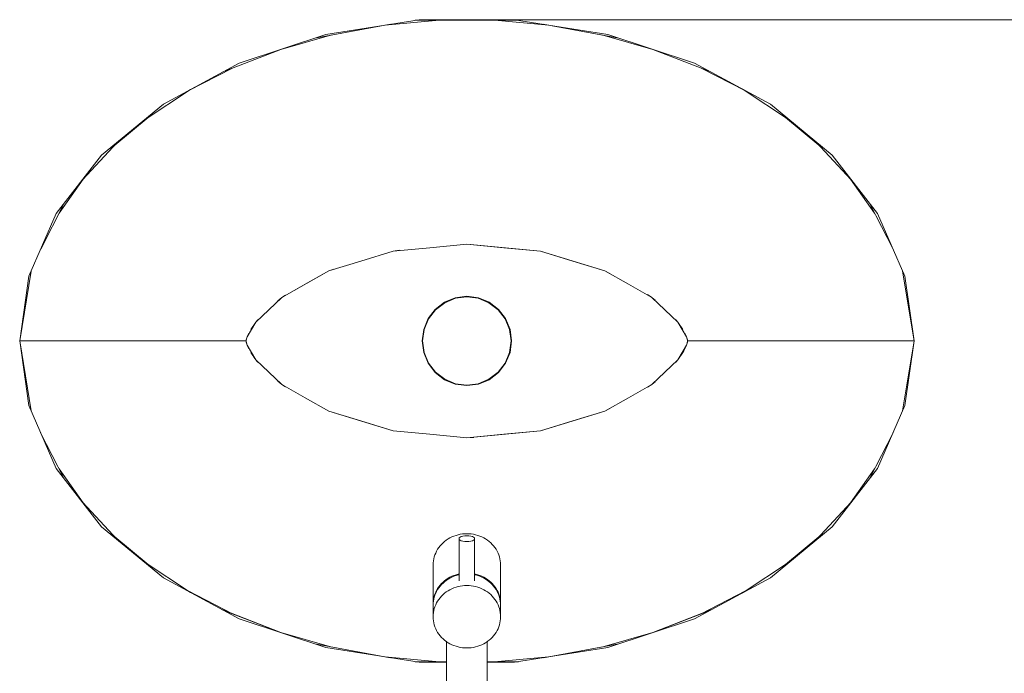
# Model space of a CAD drawing. Header units: millimetres. Extents: x 2 to 902, y -447 to 199.
# Tile 968 of 1056: x 50.653 to 51.646, y 181.19 to 181.849. Entities that reach past the tile are written whole.
import ezdxf

# ---------------------------------------------------------------- set-up
doc = ezdxf.new("R2010")
doc.units = ezdxf.units.MM
doc.header["$MEASUREMENT"] = 0
doc.layers.add('IFC-Elemento de mobília-Contorno', color=152, linetype='Continuous', lineweight=5)
doc.layers.add('IFC-Elemento terminal-Contorno', color=253, linetype='Continuous', lineweight=5)

msp = doc.modelspace()

# ---------------------------------------------------------------- linework, layer by layer
at = {"layer": 'IFC-Elemento de mobília-Contorno', "color": 7, "lineweight": 5}
for p, q in [((50.96159, 181.8346), (51.05563, 181.8495)), ((50.96159, 181.8346), (51.05563, 181.8495)), ((51.05563, 181.8495), (51.15195, 181.8495)), ((51.05563, 181.8495), (51.15195, 181.8495)), ((51.15195, 181.8495), (51.24599, 181.8346)), ((51.15195, 181.8495), (52.44195, 181.8495)), ((51.15195, 181.8495), (51.24599, 181.8346)), ((50.87427, 181.80564), (50.96159, 181.8346)), ((50.87427, 181.80564), (50.96159, 181.8346)), ((51.24599, 181.8346), (51.33331, 181.80564)), ((51.24599, 181.8346), (51.33331, 181.80564)), ((50.79773, 181.76421), (50.87427, 181.80564)), ((50.79773, 181.76421), (50.87427, 181.80564)), ((51.33331, 181.80564), (51.40985, 181.76421)), ((51.33331, 181.80564), (51.40985, 181.76421)), ((50.73539, 181.71264), (50.79773, 181.76421)), ((50.73539, 181.71264), (50.79773, 181.76421)), ((51.40985, 181.76421), (51.47219, 181.71264)), ((51.40985, 181.76421), (51.47219, 181.71264)), ((50.68973, 181.65374), (50.73539, 181.71264)), ((50.68973, 181.65374), (50.73539, 181.71264)), ((51.47219, 181.71264), (51.51786, 181.65374)), ((51.47219, 181.71264), (51.51786, 181.65374)), ((50.6621, 181.59046), (50.68973, 181.65374)), ((50.6621, 181.59046), (50.68973, 181.65374)), ((51.51786, 181.65374), (51.54547, 181.59046)), ((51.51786, 181.65374), (51.54547, 181.59046)), ((50.65288, 181.5252), (50.6621, 181.59046)), ((50.65288, 181.5252), (50.6621, 181.59046)), ((51.54547, 181.59046), (51.5547, 181.5252)), ((51.54547, 181.59046), (51.5547, 181.5252)), ((50.65288, 181.5252), (50.6621, 181.45993)), ((50.65288, 181.5252), (50.6621, 181.45993)), ((51.54547, 181.45993), (51.5547, 181.5252)), ((51.54547, 181.45993), (51.5547, 181.5252)), ((50.6621, 181.45993), (50.68973, 181.39664)), ((50.6621, 181.45993), (50.68973, 181.39664)), ((51.51786, 181.39664), (51.54547, 181.45993)), ((51.51786, 181.39664), (51.54547, 181.45993)), ((50.68973, 181.39664), (50.73539, 181.33775)), ((50.68973, 181.39664), (50.73539, 181.33775)), ((51.47219, 181.33775), (51.51786, 181.39664)), ((51.47219, 181.33775), (51.51786, 181.39664)), ((50.73539, 181.33775), (50.79773, 181.28619)), ((50.73539, 181.33775), (50.79773, 181.28619)), ((51.40985, 181.28619), (51.47219, 181.33775)), ((51.40985, 181.28619), (51.47219, 181.33775)), ((50.79773, 181.28619), (50.87427, 181.24476)), ((50.79773, 181.28619), (50.87427, 181.24476)), ((51.33331, 181.24476), (51.40985, 181.28619)), ((51.33331, 181.24476), (51.40985, 181.28619)), ((50.87427, 181.24476), (50.96159, 181.21579)), ((50.87427, 181.24476), (50.96159, 181.21579)), ((51.24599, 181.21579), (51.33331, 181.24476)), ((51.24599, 181.21579), (51.33331, 181.24476)), ((50.96159, 181.21579), (51.05563, 181.2009)), ((50.96159, 181.21579), (51.05563, 181.2009)), ((51.15195, 181.2009), (51.24599, 181.21579)), ((51.15195, 181.2009), (51.24599, 181.21579)), ((51.05563, 181.2009), (51.08319, 181.2009)), ((51.05563, 181.2009), (51.08319, 181.2009)), ((51.12439, 181.2009), (51.15195, 181.2009)), ((51.12439, 181.2009), (51.15195, 181.2009))]:
    msp.add_line(p, q, dxfattribs=at)
at = {"layer": 'IFC-Elemento terminal-Contorno', "lineweight": 5}
for p, q in [((50.95051, 181.83093), (51.02672, 181.84492)), ((50.95051, 181.83093), (51.02672, 181.84492)), ((51.02123, 181.84391), (51.07605, 181.84887)), ((51.02123, 181.84391), (51.07605, 181.84887)), ((51.05168, 181.84887), (51.15589, 181.84887)), ((51.05168, 181.84887), (51.15589, 181.84887)), ((51.13152, 181.84887), (51.18635, 181.84391)), ((51.13152, 181.84887), (51.18635, 181.84391)), ((51.18085, 181.84492), (51.25707, 181.83093)), ((51.18085, 181.84492), (51.25707, 181.83093)), ((50.91615, 181.81953), (50.96761, 181.83407)), ((50.91615, 181.81953), (50.96761, 181.83407)), ((51.23997, 181.83407), (51.29143, 181.81953)), ((51.23997, 181.83407), (51.29143, 181.81953)), ((50.85775, 181.79669), (50.91614, 181.81953)), ((50.85775, 181.79669), (50.91614, 181.81953)), ((51.29144, 181.81953), (51.34983, 181.79669)), ((51.29144, 181.81953), (51.34983, 181.79669)), ((50.82282, 181.77752), (50.86762, 181.80056)), ((50.82282, 181.77752), (50.86762, 181.80056)), ((51.33996, 181.80056), (51.38476, 181.77752)), ((51.33996, 181.80056), (51.38476, 181.77752)), ((50.77834, 181.74817), (50.8251, 181.77903)), ((50.77834, 181.74817), (50.8251, 181.77903)), ((51.38248, 181.77903), (51.42923, 181.74818)), ((51.38248, 181.77903), (51.42923, 181.74818)), ((50.74692, 181.72103), (50.78238, 181.75083)), ((50.74692, 181.72103), (50.78238, 181.75083)), ((51.42519, 181.75084), (51.46066, 181.72103)), ((51.42519, 181.75084), (51.46066, 181.72103)), ((50.71623, 181.68793), (50.75148, 181.72595)), ((50.71623, 181.68793), (50.75148, 181.72595)), ((51.4561, 181.72595), (51.49137, 181.6879)), ((51.4561, 181.72595), (51.49137, 181.6879)), ((50.69257, 181.65416), (50.71683, 181.68858)), ((50.69257, 181.65416), (50.71683, 181.68858)), ((51.49076, 181.68857), (51.51501, 181.65416)), ((51.49076, 181.68857), (51.51501, 181.65416)), ((50.67404, 181.61781), (50.69739, 181.66364)), ((50.67404, 181.61781), (50.69739, 181.66363)), ((51.51018, 181.66365), (51.53353, 181.61784)), ((51.51018, 181.66365), (51.53353, 181.61784)), ((50.99695, 181.6058), (51.02936, 181.61575)), ((50.99695, 181.6058), (51.02936, 181.61575)), ((51.02936, 181.61575), (51.06658, 181.61938)), ((51.02936, 181.61575), (51.06658, 181.61938)), ((51.02936, 181.61575), (51.03591, 181.61671)), ((51.06658, 181.61938), (51.10379, 181.62301)), ((51.06658, 181.61938), (51.10379, 181.62301)), ((51.10379, 181.62301), (51.141, 181.61938)), ((51.10379, 181.62301), (51.17821, 181.61575)), ((51.141, 181.61938), (51.17821, 181.61575)), ((51.17821, 181.61575), (51.21063, 181.6058)), ((51.17821, 181.61575), (51.24304, 181.59586)), ((50.96454, 181.59586), (50.99695, 181.6058)), ((50.96454, 181.59586), (50.99695, 181.6058)), ((51.21063, 181.6058), (51.24304, 181.59586)), ((50.91717, 181.56907), (50.96454, 181.59586)), ((50.94085, 181.58246), (50.96454, 181.59586)), ((50.96454, 181.59586), (50.96977, 181.59779)), ((50.96454, 181.59586), (50.96977, 181.59778)), ((51.24304, 181.59586), (51.24798, 181.59341)), ((51.24304, 181.59586), (51.26673, 181.58246)), ((51.24304, 181.59586), (51.24798, 181.59341)), ((51.24304, 181.59586), (51.26673, 181.58246)), ((50.65288, 181.5252), (50.6644, 181.59572)), ((50.65288, 181.5252), (50.6644, 181.59572)), ((51.54319, 181.59571), (51.5547, 181.5252)), ((51.54319, 181.59571), (51.5547, 181.5252)), ((50.91717, 181.56907), (50.94085, 181.58246)), ((51.26673, 181.58246), (51.29041, 181.56907)), ((51.26673, 181.58246), (51.29041, 181.56907)), ((50.8909, 181.54409), (50.91717, 181.56907)), ((50.90403, 181.55658), (50.91717, 181.56907)), ((50.91329, 181.56579), (50.91717, 181.56907)), ((50.91329, 181.56579), (50.91717, 181.56907)), ((50.91717, 181.56907), (50.92076, 181.57141)), ((51.08125, 181.56423), (51.09212, 181.56873)), ((51.08125, 181.56423), (51.09212, 181.56873)), ((51.08146, 181.56386), (51.09224, 181.56832)), ((51.08146, 181.56386), (51.09224, 181.56832)), ((51.09212, 181.56873), (51.10379, 181.57028)), ((51.09212, 181.56873), (51.10379, 181.57028)), ((51.09224, 181.56832), (51.10379, 181.56984)), ((51.09224, 181.56832), (51.10379, 181.56984)), ((51.10379, 181.57028), (51.11545, 181.56873)), ((51.10379, 181.57028), (51.11545, 181.56873)), ((51.10379, 181.56984), (51.11535, 181.56832)), ((51.10379, 181.56984), (51.11535, 181.56832)), ((51.11535, 181.56832), (51.12611, 181.56386)), ((51.11535, 181.56832), (51.12611, 181.56386)), ((51.11545, 181.56873), (51.12633, 181.56423)), ((51.11545, 181.56873), (51.12633, 181.56423)), ((51.28595, 181.57197), (51.29041, 181.56907)), ((51.29041, 181.56907), (51.29365, 181.56632)), ((51.29041, 181.56907), (51.30354, 181.55658)), ((51.29041, 181.56907), (51.29365, 181.56632)), ((51.29041, 181.56907), (51.30354, 181.55658)), ((50.8909, 181.54409), (50.90403, 181.55658)), ((51.06475, 181.54774), (51.07191, 181.55707)), ((51.06475, 181.54774), (51.07191, 181.55707)), ((51.06513, 181.54752), (51.07222, 181.55676)), ((51.06513, 181.54752), (51.07222, 181.55676)), ((51.07191, 181.55707), (51.08125, 181.56423)), ((51.07191, 181.55707), (51.08125, 181.56423)), ((51.07222, 181.55676), (51.08146, 181.56386)), ((51.07222, 181.55676), (51.08146, 181.56386)), ((51.12611, 181.56386), (51.13536, 181.55676)), ((51.12611, 181.56386), (51.13536, 181.55676)), ((51.12633, 181.56423), (51.13566, 181.55707)), ((51.12633, 181.56423), (51.13566, 181.55707)), ((51.13536, 181.55676), (51.14245, 181.54752)), ((51.13536, 181.55676), (51.14245, 181.54752)), ((51.13566, 181.55707), (51.14283, 181.54774)), ((51.13566, 181.55707), (51.14283, 181.54774)), ((51.30354, 181.55658), (51.31668, 181.54409)), ((51.30354, 181.55658), (51.31668, 181.54409)), ((50.8909, 181.54409), (50.89317, 181.5466)), ((51.06025, 181.53686), (51.06475, 181.54774)), ((51.06025, 181.53686), (51.06475, 181.54774)), ((51.06066, 181.53675), (51.06513, 181.54752)), ((51.06066, 181.53675), (51.06513, 181.54752)), ((51.14245, 181.54752), (51.14691, 181.53675)), ((51.14245, 181.54752), (51.14691, 181.53675)), ((51.14283, 181.54774), (51.14733, 181.53686)), ((51.14283, 181.54774), (51.14733, 181.53686)), ((51.31438, 181.54663), (51.31668, 181.54409)), ((51.31464, 181.54634), (51.31668, 181.54409)), ((50.88218, 181.52927), (50.8909, 181.54409)), ((50.88218, 181.52927), (50.88654, 181.53668)), ((50.88606, 181.53684), (50.8909, 181.54409)), ((50.88654, 181.53668), (50.8909, 181.54409)), ((50.88907, 181.54134), (50.8909, 181.54409)), ((50.8909, 181.54409), (50.89252, 181.54587)), ((51.05872, 181.5252), (51.06025, 181.53686)), ((51.05872, 181.5252), (51.06025, 181.53686)), ((51.05915, 181.5252), (51.06066, 181.53675)), ((51.05915, 181.5252), (51.06066, 181.53675)), ((51.14691, 181.53675), (51.14843, 181.5252)), ((51.14691, 181.53675), (51.14843, 181.5252)), ((51.14733, 181.53686), (51.14887, 181.5252)), ((51.14733, 181.53686), (51.14887, 181.5252)), ((51.31668, 181.54409), (51.32149, 181.53689)), ((51.31668, 181.54409), (51.32104, 181.53668)), ((51.31668, 181.54409), (51.32105, 181.53754)), ((51.31668, 181.54409), (51.3254, 181.52927)), ((51.32104, 181.53668), (51.3254, 181.52927)), ((50.88124, 181.5252), (50.88171, 181.52724)), ((50.88124, 181.5252), (50.88171, 181.52724)), ((50.88124, 181.5252), (50.88136, 181.52636)), ((50.88124, 181.5252), (50.88136, 181.52636)), ((50.88136, 181.52636), (50.88218, 181.52927)), ((50.88136, 181.52636), (50.88218, 181.52927)), ((50.88171, 181.52724), (50.88218, 181.52927)), ((50.88171, 181.52724), (50.88218, 181.52927)), ((50.88218, 181.52927), (50.88403, 181.53326)), ((50.88218, 181.52927), (50.88403, 181.53326)), ((51.32358, 181.5332), (51.3254, 181.52927)), ((51.32363, 181.53308), (51.3254, 181.52927)), ((51.3254, 181.52927), (51.32622, 181.52636)), ((51.3254, 181.52927), (51.32587, 181.52724)), ((51.3254, 181.52927), (51.32611, 181.52672)), ((51.3254, 181.52927), (51.32587, 181.52724)), ((51.32587, 181.52724), (51.32633, 181.5252)), ((51.32587, 181.52724), (51.32633, 181.5252)), ((51.32622, 181.52636), (51.32633, 181.5252)), ((51.32622, 181.52636), (51.32633, 181.5252)), ((50.65288, 181.5252), (50.6644, 181.45466)), ((50.65288, 181.5252), (50.66057, 181.5252)), ((50.65288, 181.5252), (50.66056, 181.5252)), ((50.65288, 181.5252), (50.6644, 181.45466)), ((50.66056, 181.5252), (50.68314, 181.5252)), ((50.66057, 181.5252), (50.68314, 181.5252)), ((50.66057, 181.5252), (50.68312, 181.5252)), ((50.68314, 181.5252), (50.71912, 181.5252)), ((50.68314, 181.5252), (50.71912, 181.5252)), ((50.71912, 181.5252), (50.76624, 181.5252)), ((50.71912, 181.5252), (50.76624, 181.5252)), ((50.76624, 181.5252), (50.82146, 181.5252)), ((50.76624, 181.5252), (50.82146, 181.5252)), ((50.82146, 181.5252), (50.88124, 181.5252)), ((50.82146, 181.5252), (50.88124, 181.5252)), ((50.88124, 181.5252), (50.88171, 181.52315)), ((50.88124, 181.5252), (50.88136, 181.52404)), ((50.88124, 181.5252), (50.88171, 181.52315)), ((50.88124, 181.5252), (50.88136, 181.52404)), ((50.88136, 181.52404), (50.88217, 181.52111)), ((50.88147, 181.52366), (50.88217, 181.52111)), ((50.88171, 181.52315), (50.88217, 181.52111)), ((50.88171, 181.52315), (50.88217, 181.52111)), ((50.88217, 181.52111), (50.88403, 181.51713)), ((50.88217, 181.52111), (50.88654, 181.51371)), ((50.88217, 181.52111), (50.88401, 181.51716)), ((50.88217, 181.52111), (50.8909, 181.50631)), ((51.05872, 181.5252), (51.06025, 181.51353)), ((51.05872, 181.5252), (51.06025, 181.51353)), ((51.05915, 181.5252), (51.06066, 181.51365)), ((51.05915, 181.5252), (51.06066, 181.51365)), ((51.14691, 181.51365), (51.14843, 181.5252)), ((51.14691, 181.51365), (51.14843, 181.5252)), ((51.14733, 181.51353), (51.14887, 181.5252)), ((51.14733, 181.51353), (51.14887, 181.5252)), ((51.32104, 181.51371), (51.3254, 181.52111)), ((51.32104, 181.51371), (51.3254, 181.52111)), ((51.3227, 181.51531), (51.3254, 181.52111)), ((51.32356, 181.51716), (51.3254, 181.52111)), ((51.3254, 181.52111), (51.32622, 181.52404)), ((51.3254, 181.52111), (51.32622, 181.52404)), ((51.3254, 181.52111), (51.32587, 181.52315)), ((51.3254, 181.52111), (51.32587, 181.52315)), ((51.32587, 181.52315), (51.32633, 181.5252)), ((51.32587, 181.52315), (51.32633, 181.5252)), ((51.32622, 181.52404), (51.32633, 181.5252)), ((51.32622, 181.52404), (51.32633, 181.5252)), ((51.32633, 181.5252), (51.38612, 181.5252)), ((51.32633, 181.5252), (51.38612, 181.5252)), ((51.38612, 181.5252), (51.44133, 181.5252)), ((51.38612, 181.5252), (51.44133, 181.5252)), ((51.44133, 181.5252), (51.48846, 181.5252)), ((51.44133, 181.5252), (51.48846, 181.5252)), ((51.48846, 181.5252), (51.52444, 181.5252)), ((51.48846, 181.5252), (51.52444, 181.5252)), ((51.52444, 181.5252), (51.54702, 181.5252)), ((51.52444, 181.5252), (51.54702, 181.5252)), ((51.52445, 181.5252), (51.54702, 181.5252)), ((51.54318, 181.45468), (51.5547, 181.5252)), ((51.54318, 181.45468), (51.5547, 181.5252)), ((51.54702, 181.5252), (51.5547, 181.5252)), ((51.54702, 181.5252), (51.5547, 181.5252)), ((50.88606, 181.51354), (50.8909, 181.50631)), ((50.88654, 181.51371), (50.8909, 181.50631)), ((50.8891, 181.509), (50.8909, 181.50631)), ((51.06025, 181.51353), (51.06475, 181.50266)), ((51.06025, 181.51353), (51.06475, 181.50266)), ((51.06066, 181.51365), (51.06513, 181.50288)), ((51.06066, 181.51365), (51.06513, 181.50288)), ((51.14245, 181.50288), (51.14691, 181.51365)), ((51.14245, 181.50288), (51.14691, 181.51365)), ((51.14283, 181.50266), (51.14733, 181.51353)), ((51.14283, 181.50266), (51.14733, 181.51353)), ((51.31667, 181.50631), (51.32104, 181.51371)), ((51.31667, 181.50631), (51.32104, 181.51371)), ((51.31667, 181.50631), (51.32148, 181.51348)), ((51.31667, 181.50631), (51.31801, 181.5083)), ((51.32146, 181.51346), (51.3227, 181.51531)), ((50.8909, 181.50631), (50.89316, 181.50381)), ((50.8909, 181.50631), (50.90403, 181.49382)), ((50.8909, 181.50631), (50.89248, 181.50456)), ((50.8909, 181.50631), (50.91717, 181.48133)), ((51.06475, 181.50266), (51.07191, 181.49332)), ((51.06475, 181.50266), (51.07191, 181.49332)), ((51.06513, 181.50288), (51.07222, 181.49363)), ((51.06513, 181.50288), (51.07222, 181.49363)), ((51.13536, 181.49363), (51.14245, 181.50288)), ((51.13536, 181.49363), (51.14245, 181.50288)), ((51.13566, 181.49332), (51.14283, 181.50266)), ((51.13566, 181.49332), (51.14283, 181.50266)), ((51.30354, 181.49382), (51.31667, 181.50631)), ((51.30354, 181.49382), (51.31667, 181.50631)), ((51.31442, 181.50381), (51.31667, 181.50631)), ((51.31442, 181.50381), (51.31667, 181.50631)), ((50.90403, 181.49382), (50.91717, 181.48133)), ((51.07191, 181.49332), (51.08125, 181.48616)), ((51.07191, 181.49332), (51.08125, 181.48616)), ((51.07222, 181.49363), (51.08146, 181.48654)), ((51.07222, 181.49363), (51.08146, 181.48654)), ((51.12611, 181.48654), (51.13536, 181.49363)), ((51.12611, 181.48654), (51.13536, 181.49363)), ((51.12633, 181.48616), (51.13566, 181.49332)), ((51.12633, 181.48616), (51.13566, 181.49332)), ((51.29041, 181.48133), (51.30354, 181.49382)), ((51.29041, 181.48133), (51.30354, 181.49382)), ((50.91327, 181.48463), (50.91717, 181.48133)), ((50.91327, 181.48463), (50.91717, 181.48133)), ((50.91717, 181.48133), (50.92076, 181.47899)), ((50.91717, 181.48133), (50.94085, 181.46793)), ((50.91717, 181.48133), (50.94085, 181.46793)), ((51.08125, 181.48616), (51.09212, 181.48165)), ((51.08125, 181.48616), (51.09212, 181.48165)), ((51.08146, 181.48654), (51.09224, 181.48207)), ((51.08146, 181.48654), (51.09224, 181.48207)), ((51.09212, 181.48165), (51.10379, 181.48012)), ((51.09212, 181.48165), (51.10379, 181.48012)), ((51.09224, 181.48207), (51.10379, 181.48055)), ((51.09224, 181.48207), (51.10379, 181.48055)), ((51.10379, 181.48055), (51.11535, 181.48207)), ((51.10379, 181.48055), (51.11535, 181.48207)), ((51.10379, 181.48012), (51.11545, 181.48165)), ((51.10379, 181.48012), (51.11545, 181.48165)), ((51.11535, 181.48207), (51.12611, 181.48654)), ((51.11535, 181.48207), (51.12611, 181.48654)), ((51.11545, 181.48165), (51.12633, 181.48616)), ((51.11545, 181.48165), (51.12633, 181.48616)), ((51.26673, 181.46793), (51.29041, 181.48133)), ((51.26673, 181.46793), (51.29041, 181.48133)), ((51.28599, 181.47845), (51.29041, 181.48133)), ((51.29041, 181.48133), (51.2936, 181.48403)), ((50.94085, 181.46793), (50.96454, 181.45453)), ((50.94085, 181.46793), (50.96454, 181.45453)), ((51.24304, 181.45453), (51.26673, 181.46793)), ((51.24304, 181.45453), (51.26673, 181.46793)), ((51.24304, 181.45453), (51.24799, 181.45699)), ((50.96454, 181.45453), (50.99695, 181.44458)), ((50.96454, 181.45453), (51.02936, 181.43464)), ((51.17821, 181.43464), (51.24304, 181.45453)), ((51.21063, 181.44458), (51.24304, 181.45453)), ((50.99695, 181.44458), (51.02936, 181.43464)), ((51.17821, 181.43464), (51.21063, 181.44458)), ((50.67402, 181.43263), (50.6974, 181.38675)), ((50.67402, 181.43263), (50.6974, 181.38675)), ((51.02936, 181.43464), (51.06658, 181.43101)), ((51.02936, 181.43464), (51.06658, 181.43101)), ((51.06658, 181.43101), (51.10379, 181.42738)), ((51.06658, 181.43101), (51.10379, 181.42738)), ((51.10379, 181.42738), (51.17821, 181.43464)), ((51.10379, 181.42738), (51.141, 181.43101)), ((51.10379, 181.42738), (51.11077, 181.42772)), ((51.141, 181.43101), (51.17821, 181.43464)), ((51.51018, 181.38674), (51.53355, 181.43261)), ((51.51018, 181.38673), (51.53355, 181.43261)), ((50.69257, 181.39622), (50.71685, 181.3618)), ((50.69257, 181.39622), (50.71685, 181.3618)), ((51.49074, 181.36181), (51.51501, 181.39622)), ((51.49074, 181.36181), (51.51501, 181.39622)), ((50.71622, 181.36247), (50.7515, 181.32443)), ((50.71622, 181.36247), (50.7515, 181.32442)), ((51.45608, 181.32443), (51.49138, 181.36249)), ((51.45608, 181.32443), (51.49138, 181.36249)), ((50.74691, 181.32938), (50.78238, 181.29956)), ((50.74691, 181.32938), (50.78238, 181.29956)), ((51.08875, 181.32744), (51.09078, 181.32829)), ((51.08875, 181.32744), (51.09078, 181.32829)), ((51.09078, 181.32829), (51.09286, 181.32901)), ((51.09078, 181.32829), (51.09286, 181.32901)), ((51.09286, 181.32901), (51.09499, 181.32961)), ((51.09286, 181.32901), (51.09499, 181.32961)), ((51.09499, 181.32961), (51.09716, 181.33008)), ((51.09499, 181.32961), (51.09716, 181.33008)), ((51.09697, 181.32719), (51.09822, 181.32781)), ((51.09697, 181.32719), (51.09822, 181.32781)), ((51.09716, 181.33008), (51.09935, 181.33041)), ((51.09716, 181.33008), (51.09935, 181.33041)), ((51.09822, 181.32781), (51.09985, 181.32828)), ((51.09822, 181.32781), (51.09985, 181.32828)), ((51.09935, 181.33041), (51.10157, 181.33062)), ((51.09935, 181.33041), (51.10157, 181.33062)), ((51.09985, 181.32828), (51.10175, 181.32857)), ((51.09985, 181.32828), (51.10175, 181.32857)), ((51.10157, 181.33062), (51.10379, 181.33069)), ((51.10157, 181.33062), (51.10379, 181.33069)), ((51.10175, 181.32857), (51.10379, 181.32867)), ((51.10175, 181.32857), (51.10379, 181.32867)), ((51.10379, 181.33069), (51.10602, 181.33062)), ((51.10379, 181.33069), (51.10602, 181.33062)), ((51.10379, 181.32867), (51.10583, 181.32857)), ((51.10379, 181.32867), (51.10583, 181.32857)), ((51.10583, 181.32857), (51.10773, 181.32828)), ((51.10583, 181.32857), (51.10773, 181.32828)), ((51.10602, 181.33062), (51.10823, 181.33041)), ((51.10602, 181.33062), (51.10823, 181.33041)), ((51.10773, 181.32828), (51.10936, 181.32781)), ((51.10773, 181.32828), (51.10936, 181.32781)), ((51.10823, 181.33041), (51.11042, 181.33008)), ((51.10823, 181.33041), (51.11042, 181.33008)), ((51.10936, 181.32781), (51.11061, 181.32719)), ((51.10936, 181.32781), (51.11061, 181.32719)), ((51.11042, 181.33008), (51.11259, 181.32961)), ((51.11042, 181.33008), (51.11259, 181.32961)), ((51.11259, 181.32961), (51.11472, 181.32901)), ((51.11259, 181.32961), (51.11472, 181.32901)), ((51.11472, 181.32901), (51.1168, 181.32829)), ((51.11472, 181.32901), (51.1168, 181.32829)), ((51.1168, 181.32829), (51.11883, 181.32744)), ((51.1168, 181.32829), (51.11883, 181.32744)), ((51.42519, 181.29955), (51.46067, 181.32938)), ((51.42519, 181.29955), (51.46067, 181.32938)), ((51.07552, 181.31667), (51.07682, 181.31835)), ((51.07552, 181.31667), (51.07682, 181.31835)), ((51.07682, 181.31835), (51.07823, 181.31995)), ((51.07682, 181.31835), (51.07823, 181.31995)), ((51.07823, 181.31995), (51.07975, 181.32145)), ((51.07823, 181.31995), (51.07975, 181.32145)), ((51.07975, 181.32145), (51.08137, 181.32286)), ((51.07975, 181.32145), (51.08137, 181.32286)), ((51.08137, 181.32286), (51.08309, 181.32416)), ((51.08137, 181.32286), (51.08309, 181.32416)), ((51.08309, 181.32416), (51.0849, 181.32538)), ((51.08309, 181.32416), (51.0849, 181.32538)), ((51.0849, 181.32538), (51.08679, 181.32646)), ((51.0849, 181.32538), (51.08679, 181.32646)), ((51.08679, 181.32646), (51.08875, 181.32744)), ((51.08679, 181.32646), (51.08875, 181.32744)), ((51.09591, 181.32572), (51.09618, 181.32648)), ((51.09591, 181.32572), (51.09618, 181.32648)), ((51.09591, 181.32572), (51.09618, 181.32496)), ((51.09591, 181.28317), (51.09591, 181.32572)), ((51.09591, 181.32572), (51.09618, 181.32496)), ((51.09591, 181.28317), (51.09591, 181.32572)), ((51.09609, 181.32639), (51.09697, 181.32719)), ((51.09618, 181.32648), (51.09697, 181.32719)), ((51.09618, 181.32496), (51.09697, 181.32424)), ((51.09618, 181.32496), (51.09697, 181.32424)), ((51.09697, 181.32424), (51.09822, 181.32364)), ((51.09697, 181.32424), (51.09822, 181.32364)), ((51.09822, 181.32364), (51.09985, 181.32317)), ((51.09822, 181.32364), (51.09985, 181.32317)), ((51.09985, 181.32317), (51.10175, 181.32288)), ((51.09985, 181.32317), (51.10175, 181.32288)), ((51.10175, 181.32288), (51.10379, 181.32277)), ((51.10175, 181.32288), (51.10379, 181.32277)), ((51.10379, 181.32277), (51.10583, 181.32288)), ((51.10379, 181.32277), (51.10583, 181.32288)), ((51.10583, 181.32288), (51.10773, 181.32317)), ((51.10583, 181.32288), (51.10773, 181.32317)), ((51.10773, 181.32317), (51.10936, 181.32364)), ((51.10773, 181.32317), (51.10936, 181.32364)), ((51.10936, 181.32364), (51.11061, 181.32424)), ((51.10936, 181.32364), (51.11061, 181.32424)), ((51.11061, 181.32719), (51.1114, 181.32648)), ((51.11061, 181.32719), (51.11149, 181.32639)), ((51.11061, 181.32424), (51.1114, 181.32496)), ((51.11061, 181.32424), (51.1114, 181.32496)), ((51.1114, 181.32648), (51.11166, 181.32572)), ((51.1114, 181.32648), (51.11166, 181.32572)), ((51.1114, 181.32496), (51.11166, 181.32572)), ((51.1114, 181.32496), (51.11166, 181.32572)), ((51.11166, 181.28317), (51.11166, 181.32572)), ((51.11166, 181.28317), (51.11166, 181.32572)), ((51.11883, 181.32744), (51.12079, 181.32646)), ((51.11883, 181.32744), (51.12079, 181.32646)), ((51.12079, 181.32646), (51.12268, 181.32538)), ((51.12079, 181.32646), (51.12268, 181.32538)), ((51.12268, 181.32538), (51.12449, 181.32416)), ((51.12268, 181.32538), (51.12449, 181.32416)), ((51.12449, 181.32416), (51.12621, 181.32286)), ((51.12449, 181.32416), (51.12621, 181.32286)), ((51.12621, 181.32286), (51.12783, 181.32145)), ((51.12621, 181.32286), (51.12783, 181.32145)), ((51.12783, 181.32145), (51.12935, 181.31995)), ((51.12783, 181.32145), (51.12935, 181.31995)), ((51.12935, 181.31995), (51.13076, 181.31835)), ((51.12935, 181.31995), (51.13076, 181.31835)), ((51.13076, 181.31835), (51.13206, 181.31667)), ((51.13076, 181.31835), (51.13206, 181.31667)), ((51.07095, 181.30732), (51.07159, 181.30929)), ((51.07095, 181.30732), (51.07159, 181.30929)), ((51.07159, 181.30929), (51.07238, 181.31122)), ((51.07159, 181.30929), (51.07238, 181.31122)), ((51.07238, 181.31122), (51.0733, 181.3131)), ((51.07238, 181.31122), (51.0733, 181.3131)), ((51.0733, 181.3131), (51.07435, 181.31493)), ((51.0733, 181.3131), (51.07435, 181.31493)), ((51.07435, 181.31493), (51.07552, 181.31667)), ((51.07435, 181.31493), (51.07552, 181.31667)), ((51.13206, 181.31667), (51.13323, 181.31493)), ((51.13206, 181.31667), (51.13323, 181.31493)), ((51.13323, 181.31493), (51.13428, 181.3131)), ((51.13323, 181.31493), (51.13428, 181.3131)), ((51.13428, 181.3131), (51.1352, 181.31122)), ((51.13428, 181.3131), (51.1352, 181.31122)), ((51.1352, 181.31122), (51.13599, 181.30929)), ((51.1352, 181.31122), (51.13599, 181.30929)), ((51.13599, 181.30929), (51.13663, 181.30732)), ((51.13599, 181.30929), (51.13663, 181.30732)), ((50.77832, 181.30224), (50.8251, 181.27137)), ((50.77832, 181.30224), (50.8251, 181.27137)), ((51.06979, 181.29915), (51.06986, 181.30122)), ((51.06979, 181.29915), (51.06986, 181.30122)), ((51.06979, 181.2595), (51.06979, 181.29915)), ((51.06979, 181.2595), (51.06979, 181.29915)), ((51.06986, 181.30122), (51.07008, 181.30328)), ((51.06986, 181.30122), (51.07008, 181.30328)), ((51.07008, 181.30328), (51.07044, 181.30531)), ((51.07008, 181.30328), (51.07044, 181.30531)), ((51.07044, 181.30531), (51.07095, 181.30732)), ((51.07044, 181.30531), (51.07095, 181.30732)), ((51.13663, 181.30732), (51.13713, 181.30531)), ((51.13663, 181.30732), (51.13713, 181.30531)), ((51.13713, 181.30531), (51.1375, 181.30328)), ((51.13713, 181.30531), (51.1375, 181.30328)), ((51.1375, 181.30328), (51.13771, 181.30122)), ((51.1375, 181.30328), (51.13771, 181.30122)), ((51.13771, 181.30122), (51.13779, 181.29915)), ((51.13771, 181.30122), (51.13779, 181.29915)), ((51.13779, 181.2595), (51.13779, 181.29915)), ((51.13779, 181.2595), (51.13779, 181.29915)), ((51.38248, 181.27137), (51.42925, 181.30223)), ((51.38248, 181.27137), (51.42925, 181.30223)), ((51.08875, 181.28777), (51.09078, 181.28862)), ((51.08875, 181.28777), (51.09078, 181.28862)), ((51.09078, 181.28862), (51.09286, 181.28934)), ((51.09078, 181.28862), (51.09286, 181.28934)), ((51.09078, 181.28772), (51.09286, 181.28844)), ((51.09078, 181.28772), (51.09286, 181.28844)), ((51.09286, 181.28934), (51.09499, 181.28995)), ((51.09286, 181.28934), (51.09499, 181.28995)), ((51.09286, 181.28844), (51.09499, 181.28904)), ((51.09286, 181.28844), (51.09499, 181.28904)), ((51.09499, 181.28995), (51.09591, 181.29014)), ((51.09499, 181.28995), (51.09591, 181.29014)), ((51.09499, 181.28904), (51.09591, 181.28923)), ((51.09499, 181.28904), (51.09591, 181.28923)), ((51.11166, 181.29014), (51.11259, 181.28995)), ((51.11166, 181.29014), (51.11259, 181.28995)), ((51.11166, 181.28923), (51.11259, 181.28904)), ((51.11166, 181.28923), (51.11259, 181.28904)), ((51.11259, 181.28995), (51.11472, 181.28934)), ((51.11259, 181.28995), (51.11472, 181.28934)), ((51.11259, 181.28904), (51.11472, 181.28844)), ((51.11259, 181.28904), (51.11472, 181.28844)), ((51.11472, 181.28934), (51.1168, 181.28862)), ((51.11472, 181.28934), (51.1168, 181.28862)), ((51.11472, 181.28844), (51.1168, 181.28772)), ((51.11472, 181.28844), (51.1168, 181.28772)), ((51.1168, 181.28862), (51.11883, 181.28777)), ((51.1168, 181.28862), (51.11883, 181.28777)), ((51.07552, 181.27701), (51.07682, 181.27869)), ((51.07552, 181.27701), (51.07682, 181.27869)), ((51.07682, 181.27869), (51.07823, 181.28028)), ((51.07682, 181.27869), (51.07823, 181.28028)), ((51.07682, 181.27778), (51.07823, 181.27938)), ((51.07682, 181.27778), (51.07823, 181.27938)), ((51.07823, 181.28028), (51.07975, 181.28178)), ((51.07823, 181.28028), (51.07975, 181.28178)), ((51.07823, 181.27938), (51.07975, 181.28088)), ((51.07823, 181.27938), (51.07975, 181.28088)), ((51.07975, 181.28178), (51.08137, 181.2832)), ((51.07975, 181.28178), (51.08137, 181.2832)), ((51.07975, 181.28088), (51.08137, 181.28229)), ((51.07975, 181.28088), (51.08137, 181.28229)), ((51.08137, 181.2832), (51.08309, 181.28451)), ((51.08137, 181.2832), (51.08309, 181.28451)), ((51.08137, 181.28229), (51.08309, 181.2836)), ((51.08137, 181.28229), (51.08309, 181.2836)), ((51.08309, 181.28451), (51.0849, 181.28571)), ((51.08309, 181.28451), (51.0849, 181.28571)), ((51.08309, 181.2836), (51.0849, 181.2848)), ((51.08309, 181.2836), (51.0849, 181.2848)), ((51.0849, 181.28571), (51.08679, 181.28679)), ((51.0849, 181.28571), (51.08679, 181.28679)), ((51.0849, 181.2848), (51.08679, 181.28589)), ((51.0849, 181.2848), (51.08679, 181.28589)), ((51.08679, 181.28679), (51.08875, 181.28777)), ((51.08679, 181.28679), (51.08875, 181.28777)), ((51.08679, 181.28589), (51.08875, 181.28686)), ((51.08679, 181.28589), (51.08875, 181.28686)), ((51.08875, 181.28686), (51.09078, 181.28772)), ((51.08875, 181.28686), (51.09078, 181.28772)), ((51.09716, 181.27781), (51.09935, 181.27815)), ((51.09716, 181.27781), (51.09935, 181.27815)), ((51.09935, 181.27815), (51.10157, 181.27834)), ((51.09935, 181.27815), (51.10157, 181.27834)), ((51.10157, 181.27834), (51.10379, 181.27841)), ((51.10157, 181.27834), (51.10379, 181.27841)), ((51.10379, 181.27841), (51.10602, 181.27834)), ((51.10379, 181.27841), (51.10602, 181.27834)), ((51.10602, 181.27834), (51.10823, 181.27815)), ((51.10602, 181.27834), (51.10823, 181.27815)), ((51.10823, 181.27815), (51.11042, 181.27781)), ((51.10823, 181.27815), (51.11042, 181.27781)), ((51.1168, 181.28772), (51.11883, 181.28686)), ((51.1168, 181.28772), (51.11883, 181.28686)), ((51.11883, 181.28777), (51.12079, 181.28679)), ((51.11883, 181.28777), (51.12079, 181.28679)), ((51.11883, 181.28686), (51.12079, 181.28589)), ((51.11883, 181.28686), (51.12079, 181.28589)), ((51.12061, 181.286), (51.12268, 181.2848)), ((51.12061, 181.286), (51.12268, 181.2848)), ((51.12079, 181.28679), (51.12268, 181.28571)), ((51.12079, 181.28679), (51.12268, 181.28571)), ((51.12268, 181.28571), (51.12449, 181.28451)), ((51.12268, 181.28571), (51.12449, 181.28451)), ((51.12268, 181.2848), (51.12449, 181.2836)), ((51.12268, 181.2848), (51.12449, 181.2836)), ((51.12449, 181.28451), (51.12621, 181.2832)), ((51.12449, 181.28451), (51.12621, 181.2832)), ((51.12449, 181.2836), (51.12621, 181.28229)), ((51.12449, 181.2836), (51.12621, 181.28229)), ((51.12621, 181.2832), (51.12783, 181.28178)), ((51.12621, 181.2832), (51.12783, 181.28178)), ((51.12621, 181.28229), (51.12783, 181.28088)), ((51.12621, 181.28229), (51.12783, 181.28088)), ((51.12783, 181.28178), (51.12935, 181.28028)), ((51.12783, 181.28178), (51.12935, 181.28028)), ((51.12783, 181.28088), (51.12935, 181.27938)), ((51.12783, 181.28088), (51.12935, 181.27938)), ((51.12935, 181.28028), (51.13076, 181.27869)), ((51.12935, 181.28028), (51.13076, 181.27869)), ((51.12935, 181.27938), (51.13076, 181.27778)), ((51.12935, 181.27938), (51.13076, 181.27778)), ((51.13076, 181.27869), (51.13206, 181.27701)), ((51.13076, 181.27869), (51.13206, 181.27701)), ((50.82282, 181.27288), (50.86762, 181.24984)), ((50.82282, 181.27288), (50.86762, 181.24984)), ((51.07095, 181.26765), (51.07159, 181.26962)), ((51.07095, 181.26765), (51.07159, 181.26962)), ((51.07095, 181.26675), (51.07159, 181.26872)), ((51.07095, 181.26675), (51.07159, 181.26872)), ((51.07159, 181.26962), (51.07238, 181.27156)), ((51.07159, 181.26962), (51.07238, 181.27156)), ((51.07159, 181.26872), (51.07238, 181.27066)), ((51.07159, 181.26872), (51.07238, 181.27066)), ((51.07238, 181.27156), (51.0733, 181.27343)), ((51.07238, 181.27156), (51.0733, 181.27343)), ((51.07238, 181.27066), (51.0733, 181.27253)), ((51.07238, 181.27066), (51.0733, 181.27253)), ((51.0733, 181.27343), (51.07435, 181.27526)), ((51.0733, 181.27343), (51.07435, 181.27526)), ((51.0733, 181.27253), (51.07435, 181.27435)), ((51.0733, 181.27253), (51.07435, 181.27435)), ((51.07435, 181.27526), (51.07552, 181.27701)), ((51.07435, 181.27526), (51.07552, 181.27701)), ((51.07435, 181.27435), (51.07552, 181.27611)), ((51.07435, 181.27435), (51.07552, 181.27611)), ((51.07552, 181.27611), (51.07682, 181.27778)), ((51.07552, 181.27611), (51.07682, 181.27778)), ((51.07823, 181.26768), (51.07975, 181.26918)), ((51.07823, 181.26768), (51.07975, 181.26918)), ((51.07975, 181.26918), (51.08137, 181.27059)), ((51.07975, 181.26918), (51.08137, 181.27059)), ((51.08137, 181.27059), (51.08309, 181.2719)), ((51.08137, 181.27059), (51.08309, 181.2719)), ((51.08309, 181.2719), (51.0849, 181.2731)), ((51.08309, 181.2719), (51.0849, 181.2731)), ((51.0849, 181.2731), (51.08679, 181.27419)), ((51.0849, 181.2731), (51.08679, 181.27419)), ((51.08679, 181.27419), (51.08875, 181.27516)), ((51.08679, 181.27419), (51.08875, 181.27516)), ((51.08875, 181.27516), (51.09078, 181.27602)), ((51.08875, 181.27516), (51.09078, 181.27602)), ((51.09078, 181.27602), (51.09286, 181.27674)), ((51.09078, 181.27602), (51.09286, 181.27674)), ((51.09286, 181.27674), (51.09499, 181.27734)), ((51.09286, 181.27674), (51.09499, 181.27734)), ((51.09499, 181.27734), (51.09716, 181.27781)), ((51.09499, 181.27734), (51.09716, 181.27781)), ((51.11042, 181.27781), (51.11259, 181.27734)), ((51.11042, 181.27781), (51.11259, 181.27734)), ((51.11259, 181.27734), (51.11472, 181.27674)), ((51.11259, 181.27734), (51.11472, 181.27674)), ((51.11472, 181.27674), (51.1168, 181.27602)), ((51.11472, 181.27674), (51.1168, 181.27602)), ((51.1168, 181.27602), (51.11883, 181.27516)), ((51.1168, 181.27602), (51.11883, 181.27516)), ((51.11883, 181.27516), (51.12079, 181.27419)), ((51.11883, 181.27516), (51.12079, 181.27419)), ((51.12079, 181.27419), (51.12268, 181.2731)), ((51.12079, 181.27419), (51.12268, 181.2731)), ((51.12268, 181.2731), (51.12449, 181.2719)), ((51.12268, 181.2731), (51.12449, 181.2719)), ((51.12449, 181.2719), (51.12621, 181.27059)), ((51.12449, 181.2719), (51.12621, 181.27059)), ((51.12621, 181.27059), (51.12783, 181.26918)), ((51.12621, 181.27059), (51.12783, 181.26918)), ((51.12783, 181.26918), (51.12935, 181.26768)), ((51.12783, 181.26918), (51.12935, 181.26768)), ((51.13076, 181.27778), (51.13206, 181.27611)), ((51.13076, 181.27778), (51.13206, 181.27611)), ((51.13206, 181.27701), (51.13323, 181.27526)), ((51.13206, 181.27701), (51.13323, 181.27526)), ((51.13206, 181.27611), (51.13323, 181.27435)), ((51.13206, 181.27611), (51.13323, 181.27435)), ((51.13323, 181.27526), (51.13428, 181.27343)), ((51.13323, 181.27526), (51.13428, 181.27343)), ((51.13323, 181.27435), (51.13428, 181.27253)), ((51.13323, 181.27435), (51.13428, 181.27253)), ((51.13428, 181.27343), (51.1352, 181.27156)), ((51.13428, 181.27343), (51.1352, 181.27156)), ((51.13428, 181.27253), (51.1352, 181.27066)), ((51.13428, 181.27253), (51.1352, 181.27066)), ((51.1352, 181.27156), (51.13599, 181.26962)), ((51.1352, 181.27156), (51.13599, 181.26962)), ((51.1352, 181.27066), (51.13599, 181.26872)), ((51.1352, 181.27066), (51.13599, 181.26872)), ((51.13599, 181.26962), (51.13663, 181.26765)), ((51.13599, 181.26962), (51.13663, 181.26765)), ((51.13599, 181.26872), (51.13663, 181.26675)), ((51.13599, 181.26872), (51.13663, 181.26675)), ((51.33996, 181.24984), (51.38476, 181.27288)), ((51.33996, 181.24984), (51.38476, 181.27288)), ((51.06979, 181.2595), (51.06986, 181.26156)), ((51.06979, 181.2595), (51.06986, 181.26156)), ((51.06979, 181.25859), (51.06986, 181.26065)), ((51.06979, 181.25859), (51.06986, 181.26065)), ((51.06979, 181.2595), (51.0698, 181.25905)), ((51.06979, 181.2595), (51.0698, 181.25904)), ((51.06979, 181.24689), (51.06979, 181.25859)), ((51.06979, 181.24689), (51.06979, 181.25859)), ((51.06986, 181.26156), (51.07008, 181.26361)), ((51.06986, 181.26156), (51.07008, 181.26361)), ((51.06986, 181.26065), (51.07008, 181.26271)), ((51.06986, 181.26065), (51.07008, 181.26271)), ((51.07008, 181.26361), (51.07044, 181.26564)), ((51.07008, 181.26271), (51.07044, 181.26474)), ((51.07008, 181.26271), (51.07044, 181.26474)), ((51.07044, 181.26564), (51.07095, 181.26765)), ((51.07044, 181.26474), (51.07095, 181.26675)), ((51.07044, 181.26474), (51.07095, 181.26675)), ((51.07159, 181.25703), (51.07238, 181.25895)), ((51.07159, 181.25703), (51.07238, 181.25895)), ((51.07238, 181.25895), (51.0733, 181.26083)), ((51.07238, 181.25895), (51.0733, 181.26083)), ((51.0733, 181.26083), (51.07435, 181.26265)), ((51.0733, 181.26083), (51.07435, 181.26265)), ((51.07435, 181.26265), (51.07552, 181.26441)), ((51.07435, 181.26265), (51.07552, 181.26441)), ((51.07552, 181.26441), (51.07682, 181.26608)), ((51.07552, 181.26441), (51.07682, 181.26608)), ((51.07682, 181.26608), (51.07823, 181.26768)), ((51.07682, 181.26608), (51.07823, 181.26768)), ((51.12935, 181.26768), (51.13076, 181.26608)), ((51.12935, 181.26768), (51.13076, 181.26608)), ((51.13076, 181.26608), (51.13206, 181.26441)), ((51.13076, 181.26608), (51.13206, 181.26441)), ((51.13206, 181.26441), (51.13323, 181.26265)), ((51.13206, 181.26441), (51.13323, 181.26265)), ((51.13323, 181.26265), (51.13428, 181.26083)), ((51.13323, 181.26265), (51.13428, 181.26083)), ((51.13428, 181.26083), (51.1352, 181.25895)), ((51.13428, 181.26083), (51.1352, 181.25895)), ((51.1352, 181.25895), (51.13599, 181.25703)), ((51.1352, 181.25895), (51.13599, 181.25703)), ((51.13663, 181.26765), (51.13713, 181.26564)), ((51.13663, 181.26765), (51.13713, 181.26564)), ((51.13663, 181.26675), (51.13713, 181.26474)), ((51.13663, 181.26675), (51.13713, 181.26474)), ((51.13713, 181.26564), (51.1375, 181.26361)), ((51.13713, 181.26564), (51.1375, 181.26361)), ((51.13713, 181.26474), (51.1375, 181.26271)), ((51.13713, 181.26474), (51.1375, 181.26271)), ((51.1375, 181.26361), (51.13771, 181.26156)), ((51.1375, 181.26361), (51.13771, 181.26156)), ((51.1375, 181.26271), (51.13771, 181.26065)), ((51.1375, 181.26271), (51.13771, 181.26065)), ((51.13771, 181.26156), (51.13779, 181.2595)), ((51.13771, 181.26065), (51.13779, 181.25859)), ((51.13771, 181.26065), (51.13779, 181.25859)), ((51.13777, 181.25905), (51.13779, 181.2595)), ((51.13777, 181.25904), (51.13779, 181.2595)), ((51.13779, 181.24689), (51.13779, 181.25859)), ((51.13779, 181.24689), (51.13779, 181.25859)), ((50.85775, 181.25371), (50.91614, 181.23087)), ((50.85775, 181.2537), (50.91614, 181.23087)), ((51.06979, 181.24689), (51.06986, 181.24895)), ((51.06979, 181.24689), (51.06986, 181.24895)), ((51.06986, 181.24895), (51.07008, 181.25101)), ((51.06986, 181.24895), (51.07008, 181.25101)), ((51.07008, 181.25101), (51.07044, 181.25304)), ((51.07008, 181.25101), (51.07044, 181.25304)), ((51.07044, 181.25304), (51.07095, 181.25505)), ((51.07044, 181.25304), (51.07095, 181.25505)), ((51.07095, 181.25505), (51.07159, 181.25703)), ((51.07095, 181.25505), (51.07159, 181.25703)), ((51.13599, 181.25703), (51.13663, 181.25505)), ((51.13599, 181.25703), (51.13663, 181.25505)), ((51.13663, 181.25505), (51.13713, 181.25304)), ((51.13663, 181.25505), (51.13713, 181.25304)), ((51.13713, 181.25304), (51.1375, 181.25101)), ((51.13713, 181.25304), (51.1375, 181.25101)), ((51.1375, 181.25101), (51.13771, 181.24895)), ((51.1375, 181.25101), (51.13771, 181.24895)), ((51.13771, 181.24895), (51.13779, 181.24689)), ((51.13771, 181.24895), (51.13779, 181.24689)), ((51.29144, 181.23087), (51.34983, 181.25371)), ((51.29144, 181.23087), (51.34983, 181.2537)), ((51.06979, 181.24689), (51.06986, 181.24483)), ((51.06979, 181.24689), (51.06986, 181.24483)), ((51.06986, 181.24483), (51.07008, 181.24278)), ((51.06986, 181.24483), (51.07008, 181.24278)), ((51.07008, 181.24278), (51.07044, 181.24074)), ((51.07008, 181.24278), (51.07044, 181.24074)), ((51.07044, 181.24074), (51.07095, 181.23873)), ((51.07044, 181.24074), (51.07095, 181.23873)), ((51.07095, 181.23873), (51.07159, 181.23676)), ((51.07095, 181.23873), (51.07159, 181.23676)), ((51.13599, 181.23676), (51.13663, 181.23873)), ((51.13599, 181.23676), (51.13663, 181.23873)), ((51.13663, 181.23873), (51.13713, 181.24074)), ((51.13663, 181.23873), (51.13713, 181.24074)), ((51.13713, 181.24074), (51.1375, 181.24278)), ((51.13713, 181.24074), (51.1375, 181.24278)), ((51.1375, 181.24278), (51.13771, 181.24483)), ((51.1375, 181.24278), (51.13771, 181.24483)), ((51.13771, 181.24483), (51.13779, 181.24689)), ((51.13771, 181.24483), (51.13779, 181.24689)), ((50.9162, 181.23085), (50.96756, 181.21634)), ((50.9162, 181.23085), (50.96756, 181.21634)), ((51.07159, 181.23676), (51.07238, 181.23483)), ((51.07159, 181.23676), (51.07238, 181.23483)), ((51.07238, 181.23483), (51.0733, 181.23294)), ((51.07238, 181.23483), (51.0733, 181.23294)), ((51.0733, 181.23294), (51.07435, 181.23113)), ((51.0733, 181.23294), (51.07435, 181.23113)), ((51.07435, 181.23113), (51.07552, 181.22938)), ((51.07435, 181.23113), (51.07552, 181.22938)), ((51.07552, 181.22938), (51.07682, 181.2277)), ((51.07552, 181.22938), (51.07682, 181.2277)), ((51.13076, 181.2277), (51.13206, 181.22938)), ((51.13076, 181.2277), (51.13206, 181.22938)), ((51.13206, 181.22938), (51.13323, 181.23113)), ((51.13206, 181.22938), (51.13323, 181.23113)), ((51.13323, 181.23113), (51.13428, 181.23294)), ((51.13323, 181.23113), (51.13428, 181.23294)), ((51.13428, 181.23294), (51.1352, 181.23483)), ((51.13428, 181.23294), (51.1352, 181.23483)), ((51.1352, 181.23483), (51.13599, 181.23676)), ((51.1352, 181.23483), (51.13599, 181.23676)), ((51.24002, 181.21634), (51.29138, 181.23085)), ((51.24002, 181.21634), (51.29138, 181.23085)), ((50.95052, 181.21947), (51.02642, 181.20553)), ((50.95052, 181.21947), (51.02642, 181.20553)), ((51.07682, 181.2277), (51.07823, 181.22611)), ((51.07682, 181.2277), (51.07823, 181.22611)), ((51.07823, 181.22611), (51.07975, 181.2246)), ((51.07823, 181.22611), (51.07975, 181.2246)), ((51.07975, 181.2246), (51.08137, 181.22319)), ((51.07975, 181.2246), (51.08137, 181.22319)), ((51.08137, 181.22319), (51.08309, 181.22188)), ((51.08137, 181.22319), (51.08319, 181.2218)), ((51.08309, 181.22188), (51.0849, 181.22068)), ((51.08309, 181.22188), (51.0849, 181.22068)), ((51.08319, 181.17868), (51.08319, 181.22181)), ((51.08319, 181.17868), (51.08319, 181.22181)), ((51.0849, 181.22068), (51.08679, 181.21959)), ((51.0849, 181.22068), (51.08679, 181.21959)), ((51.08679, 181.21959), (51.08875, 181.21862)), ((51.08679, 181.21959), (51.08875, 181.21862)), ((51.08875, 181.21862), (51.09078, 181.21777)), ((51.08875, 181.21862), (51.09078, 181.21777)), ((51.1168, 181.21777), (51.11883, 181.21862)), ((51.1168, 181.21777), (51.11883, 181.21862)), ((51.11883, 181.21862), (51.12079, 181.21959)), ((51.11883, 181.21862), (51.12079, 181.21959)), ((51.12079, 181.21959), (51.12268, 181.22068)), ((51.12079, 181.21959), (51.12268, 181.22068)), ((51.12268, 181.22068), (51.12449, 181.22188)), ((51.12268, 181.22068), (51.12449, 181.22188)), ((51.12439, 181.2218), (51.12621, 181.22319)), ((51.12439, 181.2218), (51.12621, 181.22319)), ((51.12439, 181.17868), (51.12439, 181.22181)), ((51.12439, 181.17868), (51.12439, 181.22181)), ((51.12621, 181.22319), (51.12783, 181.2246)), ((51.12621, 181.22319), (51.12783, 181.2246)), ((51.12783, 181.2246), (51.12935, 181.22611)), ((51.12783, 181.2246), (51.12935, 181.22611)), ((51.12935, 181.22611), (51.13076, 181.2277)), ((51.12935, 181.22611), (51.13076, 181.2277)), ((51.18116, 181.20553), (51.25706, 181.21947)), ((51.18116, 181.20553), (51.25706, 181.21947)), ((51.09078, 181.21777), (51.09286, 181.21704)), ((51.09078, 181.21777), (51.09286, 181.21704)), ((51.09286, 181.21704), (51.09499, 181.21644)), ((51.09286, 181.21704), (51.09499, 181.21644)), ((51.09499, 181.21644), (51.09716, 181.21597)), ((51.09499, 181.21644), (51.09716, 181.21597)), ((51.09716, 181.21597), (51.09935, 181.21564)), ((51.09716, 181.21597), (51.09935, 181.21564)), ((51.09935, 181.21564), (51.10157, 181.21543)), ((51.09935, 181.21564), (51.10157, 181.21543)), ((51.10157, 181.21543), (51.10379, 181.21537)), ((51.10157, 181.21543), (51.10379, 181.21537)), ((51.10379, 181.21537), (51.10602, 181.21543)), ((51.10379, 181.21537), (51.10602, 181.21543)), ((51.10602, 181.21543), (51.10823, 181.21564)), ((51.10602, 181.21543), (51.10823, 181.21564)), ((51.10823, 181.21564), (51.11042, 181.21597)), ((51.10823, 181.21564), (51.11042, 181.21597)), ((51.11042, 181.21597), (51.11259, 181.21644)), ((51.11042, 181.21597), (51.11259, 181.21644)), ((51.11259, 181.21644), (51.11472, 181.21704)), ((51.11259, 181.21644), (51.11472, 181.21704)), ((51.11472, 181.21704), (51.1168, 181.21777)), ((51.11472, 181.21704), (51.1168, 181.21777)), ((51.02123, 181.20648), (51.07613, 181.20152)), ((51.02123, 181.20648), (51.07613, 181.20152)), ((51.05174, 181.20152), (51.08319, 181.20152)), ((51.05174, 181.20152), (51.08319, 181.20152)), ((51.12439, 181.20152), (51.15583, 181.20152)), ((51.12439, 181.20152), (51.15583, 181.20152)), ((51.13145, 181.20152), (51.18635, 181.20648)), ((51.13145, 181.20152), (51.18635, 181.20648))]:
    msp.add_line(p, q, dxfattribs=at)

doc.saveas('drawing.dxf')
